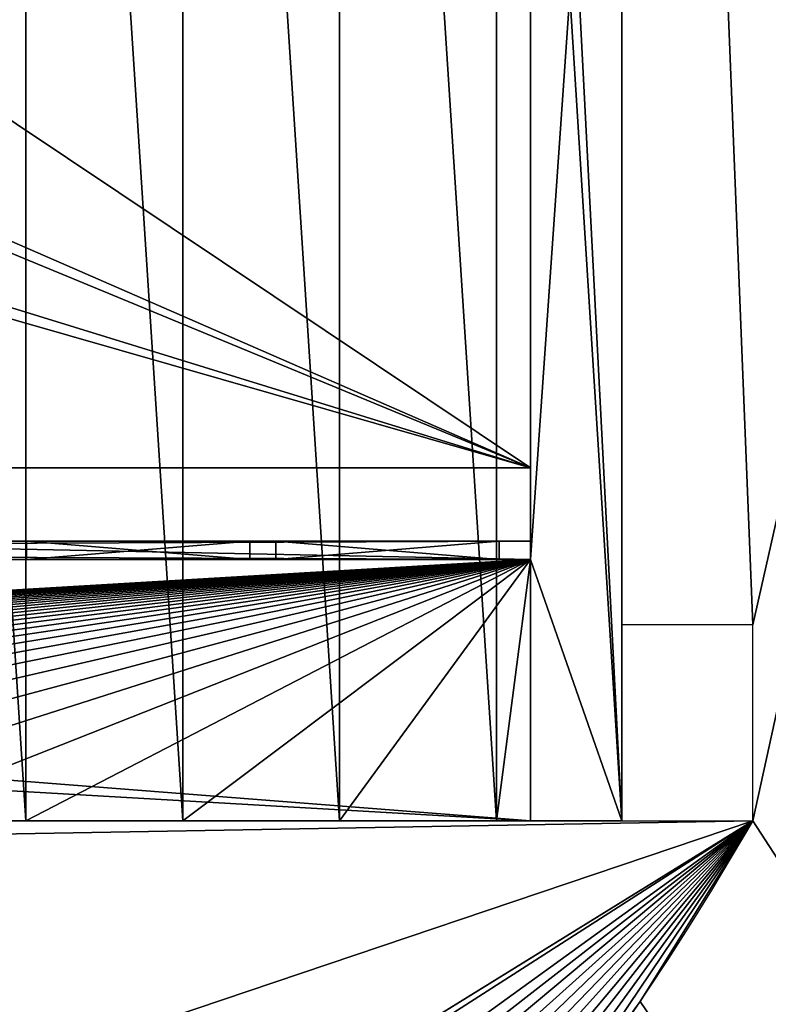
# Model space of a CAD drawing. Extents: x 22936 to 50368, y -4877 to 31080.
# Tile 332 of 601: x 48271 to 48557, y 1550 to 1926. Entities that reach past the tile are written whole.
import ezdxf

# ---------------------------------------------------------------- set-up
doc = ezdxf.new("R2010")
doc.units = 0
for name, color, linetype in [('01_GROS_OEUVRE', 251, 'CONTINUOUS'), ('04_MENUISERIES_EXT_', 40, 'CONTINUOUS'), ('05_VITRAGES', 40, 'CONTINUOUS'), ('08_AMENAGEMENTS_EXTERIEURS', 253, 'CONTINUOUS')]:
    doc.layers.add(name, color=color, linetype=linetype)

# ---------------------------------------------------------------- blocks, each defined once
blk = doc.blocks.new('GROUPER_19')
at = {"layer": '04_MENUISERIES_EXT_', "color": 251}
for p, q in [((2568, 7, 205), (4298, 7, 205)), ((4298, 7, 15), (2568, 7, 15)), ((4105.33, 7, 193), (4105.33, 7, 27)), ((4105.33, 0, 193), (4105.33, 7, 193)), ((4105.33, 7, 27), (4190.67, 7, 27)), ((4190.67, 7, 193), (4105.33, 7, 193)), ((4105.33, 0, 27), (4105.33, 7, 27)), ((4190.67, 0, 193), (4190.67, 7, 193)), ((4190.67, 7, 27), (4190.67, 7, 193)), ((4190.67, 0, 27), (4190.67, 7, 27)), ((4200.67, 7, 193), (4200.67, 7, 27)), ((4200.67, 0, 193), (4200.67, 7, 193)), ((4286, 7, 193), (4200.67, 7, 193)), ((4200.67, 7, 27), (4286, 7, 27)), ((4200.67, 0, 27), (4200.67, 7, 27)), ((4286, 0, 193), (4286, 7, 193)), ((4286, 7, 27), (4286, 7, 193)), ((4286, 0, 27), (4286, 7, 27)), ((4298, 0, 205), (4298, 7, 205)), ((4298, 7, 205), (4298, 7, 15)), ((4298, 0, 15), (4298, 7, 15)), ((4298, 0, 15), (2568, 0, 15)), ((2568, 0, 205), (4298, 0, 205)), ((4195.67, 0, 198), (4100.33, 0, 198)), ((4100.33, 0, 22), (4195.67, 0, 22)), ((4105.33, 0, 193), (4105.33, 0, 27)), ((4190.67, 0, 193), (4105.33, 0, 193)), ((4105.33, 0, 27), (4190.67, 0, 27)), ((4190.67, 0, 27), (4190.67, 0, 193)), ((4195.67, 0, 22), (4291, 0, 22)), ((4195.67, 0, 22), (4195.67, 0, 198)), ((4291, 0, 198), (4195.67, 0, 198)), ((4286, 0, 193), (4200.67, 0, 193)), ((4200.67, 0, 27), (4286, 0, 27)), ((4200.67, 0, 193), (4200.67, 0, 27)), ((4286, 0, 27), (4286, 0, 193)), ((4291, 0, 22), (4291, 0, 198)), ((4298, 0, 205), (4298, 0, 15))]:
    blk.add_line(p, q, dxfattribs=at)
mesh = blk.add_polyface(dxfattribs=at)
corners = [(4298, 0, 205), (2568, 7, 205), (2568, 0, 205), (4298, 7, 205)]
mesh.append_faces([[corners[k] for k in face] for face in [(0, 1, 2), (1, 0, 3)]], dxfattribs={"vtx0": -1, "color": 251})
mesh = blk.add_polyface(dxfattribs=at)
corners = [(2568, 7, 15), (2580, 7, 27), (4298, 7, 15), (2568, 7, 205), (2580, 7, 193), (2665.33, 7, 193), (2675.33, 7, 193), (2760.67, 7, 193), (2770.67, 7, 193), (2951.33, 7, 193), (2961.33, 7, 193), (3046.67, 7, 193), (3056.67, 7, 193), (3142, 7, 193), (3152, 7, 193), (3428, 7, 193), (3438, 7, 193), (3523.33, 7, 193), (3533.33, 7, 193), (3618.67, 7, 193), (3628.67, 7, 193), (3714, 7, 193), (3724, 7, 193), (3809.33, 7, 193), (3819.33, 7, 193), (4000, 7, 193), (4010, 7, 193), (4095.33, 7, 193), (4105.33, 7, 193), (4190.67, 7, 193), (4200.67, 7, 193), (4286, 7, 193), (4286, 7, 27), (4298, 7, 205), (2665.33, 7, 27), (2675.33, 7, 27), (2760.67, 7, 27), (2770.67, 7, 27), (2861, 7, 27), (2951.33, 7, 27), (2961.33, 7, 27), (3046.67, 7, 27), (3056.67, 7, 27), (3142, 7, 27), (3152, 7, 27), (3428, 7, 27), (3438, 7, 27), (3523.33, 7, 27), (3533.33, 7, 27), (3618.67, 7, 27), (3628.67, 7, 27), (3714, 7, 27), (3724, 7, 27), (3809.33, 7, 27), (3819.33, 7, 27), (4000, 7, 27), (4010, 7, 27), (4095.33, 7, 27), (4105.33, 7, 27), (4190.67, 7, 27), (4200.67, 7, 27)]
mesh.append_faces([[corners[k] for k in face] for face in [(0, 1, 2), (1, 3, 4), (4, 3, 5), (6, 3, 7), (8, 3, 9), (10, 3, 11), (12, 3, 13), (14, 3, 15), (16, 3, 17), (18, 3, 19), (20, 3, 21), (22, 3, 23), (24, 3, 25), (26, 3, 27), (28, 3, 29), (30, 3, 31), (2, 32, 33), (32, 59, 60), (33, 31, 3), (29, 60, 59), (60, 29, 30), (27, 58, 57), (58, 27, 28), (25, 56, 55), (56, 25, 26), (23, 54, 53), (54, 23, 24), (21, 52, 51), (52, 21, 22), (19, 50, 49), (50, 19, 20), (17, 48, 47), (48, 17, 18), (15, 46, 45), (46, 15, 16), (13, 44, 43), (44, 13, 14), (11, 42, 41), (42, 11, 12), (9, 40, 39), (40, 9, 10), (7, 37, 36), (37, 7, 8), (5, 35, 34), (35, 5, 6)]], dxfattribs={"vtx0": -1, "vtx1": -1, "color": 251})
mesh.append_faces([[corners[k] for k in face] for face in [(5, 3, 6), (7, 3, 8), (9, 3, 10), (11, 3, 12), (13, 3, 14), (15, 3, 16), (17, 3, 18), (19, 3, 20), (21, 3, 22), (23, 3, 24), (25, 3, 26), (27, 3, 28), (29, 3, 30), (32, 2, 1), (32, 34, 35), (32, 36, 37), (32, 39, 40), (32, 41, 42), (32, 43, 44), (32, 45, 46), (32, 47, 48), (32, 49, 50), (32, 51, 52), (32, 53, 54), (32, 55, 56), (32, 57, 58)]], dxfattribs={"vtx0": -1, "vtx1": -1, "vtx2": -1, "color": 251})
mesh.append_faces([[corners[k] for k in face] for face in [(1, 0, 3), (32, 1, 34), (32, 35, 36), (32, 37, 38), (32, 38, 39), (32, 40, 41), (32, 42, 43), (32, 44, 45), (32, 46, 47), (32, 48, 49), (32, 50, 51), (32, 52, 53), (32, 54, 55), (32, 56, 57), (32, 58, 59), (33, 32, 31)]], dxfattribs={"vtx0": -1, "vtx2": -1, "color": 251})
mesh = blk.add_polyface(dxfattribs=at)
corners = [(4298, 7, 15), (2568, 0, 15), (2568, 7, 15), (4298, 0, 15)]
mesh.append_faces([[corners[k] for k in face] for face in [(0, 1, 2), (1, 0, 3)]], dxfattribs={"vtx0": -1, "color": 251})
mesh = blk.add_polyface(dxfattribs=at)
corners = [(4105.33, 7, 27), (4105.33, 0, 193), (4105.33, 0, 27), (4105.33, 7, 193)]
mesh.append_faces([[corners[k] for k in face] for face in [(0, 1, 2), (1, 0, 3)]], dxfattribs={"vtx0": -1, "color": 251})
mesh = blk.add_polyface(dxfattribs=at)
corners = [(4190.67, 7, 193), (4105.33, 0, 193), (4105.33, 7, 193), (4190.67, 0, 193)]
mesh.append_faces([[corners[k] for k in face] for face in [(0, 1, 2), (1, 0, 3)]], dxfattribs={"vtx0": -1, "color": 251})
mesh = blk.add_polyface(dxfattribs=at)
corners = [(4190.67, 0, 27), (4105.33, 7, 27), (4105.33, 0, 27), (4190.67, 7, 27)]
mesh.append_faces([[corners[k] for k in face] for face in [(0, 1, 2), (1, 0, 3)]], dxfattribs={"vtx0": -1, "color": 251})
mesh = blk.add_polyface(dxfattribs=at)
corners = [(4190.67, 7, 193), (4190.67, 0, 27), (4190.67, 0, 193), (4190.67, 7, 27)]
mesh.append_faces([[corners[k] for k in face] for face in [(0, 1, 2), (1, 0, 3)]], dxfattribs={"vtx0": -1, "color": 251})
mesh = blk.add_polyface(dxfattribs=at)
corners = [(4286, 7, 193), (4200.67, 0, 193), (4200.67, 7, 193), (4286, 0, 193)]
mesh.append_faces([[corners[k] for k in face] for face in [(0, 1, 2), (1, 0, 3)]], dxfattribs={"vtx0": -1, "color": 251})
mesh = blk.add_polyface(dxfattribs=at)
corners = [(4286, 0, 27), (4200.67, 7, 27), (4200.67, 0, 27), (4286, 7, 27)]
mesh.append_faces([[corners[k] for k in face] for face in [(0, 1, 2), (1, 0, 3)]], dxfattribs={"vtx0": -1, "color": 251})
mesh = blk.add_polyface(dxfattribs=at)
corners = [(4200.67, 7, 27), (4200.67, 0, 193), (4200.67, 0, 27), (4200.67, 7, 193)]
mesh.append_faces([[corners[k] for k in face] for face in [(0, 1, 2), (1, 0, 3)]], dxfattribs={"vtx0": -1, "color": 251})
mesh = blk.add_polyface(dxfattribs=at)
corners = [(4286, 7, 193), (4286, 0, 27), (4286, 0, 193), (4286, 7, 27)]
mesh.append_faces([[corners[k] for k in face] for face in [(0, 1, 2), (1, 0, 3)]], dxfattribs={"vtx0": -1, "color": 251})
mesh = blk.add_polyface(dxfattribs=at)
corners = [(4298, 7, 15), (4298, 0, 205), (4298, 0, 15), (4298, 7, 205)]
mesh.append_faces([[corners[k] for k in face] for face in [(0, 1, 2), (1, 0, 3)]], dxfattribs={"vtx0": -1, "color": 251})
mesh = blk.add_polyface(dxfattribs=at)
corners = [(4298, 0, 15), (4291, 0, 22), (2568, 0, 15), (4298, 0, 205), (4291, 0, 198), (4195.67, 0, 198), (4100.33, 0, 198), (4005, 0, 198), (3814.33, 0, 198), (3719, 0, 198), (3623.67, 0, 198), (3528.33, 0, 198), (3433, 0, 198), (3147, 0, 198), (3051.67, 0, 198), (2956.33, 0, 198), (2765.67, 0, 198), (2670.33, 0, 198), (2575, 0, 198), (2575, 0, 22), (2568, 0, 205), (4195.67, 0, 22), (4100.33, 0, 22), (4005, 0, 22), (3814.33, 0, 22), (3719, 0, 22), (3623.67, 0, 22), (3528.33, 0, 22), (3433, 0, 22), (3147, 0, 22), (3051.67, 0, 22), (2956.33, 0, 22), (2861, 0, 22), (2765.67, 0, 22), (2670.33, 0, 22)]
mesh.append_faces([[corners[k] for k in face] for face in [(19, 33, 34)]], dxfattribs={"vtx0": -1, "color": 251})
mesh.append_faces([[corners[k] for k in face] for face in [(0, 1, 2), (1, 3, 4), (4, 3, 5), (5, 3, 6), (6, 3, 7), (7, 3, 8), (8, 3, 9), (9, 3, 10), (10, 3, 11), (11, 3, 12), (12, 3, 13), (13, 3, 14), (14, 3, 15), (15, 3, 16), (16, 3, 17), (17, 3, 18), (2, 19, 20), (20, 18, 3)]], dxfattribs={"vtx0": -1, "vtx1": -1, "color": 251})
mesh.append_faces([[corners[k] for k in face] for face in [(19, 2, 1)]], dxfattribs={"vtx0": -1, "vtx1": -1, "vtx2": -1, "color": 251})
mesh.append_faces([[corners[k] for k in face] for face in [(1, 0, 3), (19, 1, 21), (19, 21, 22), (19, 22, 23), (19, 23, 24), (19, 24, 25), (19, 25, 26), (19, 26, 27), (19, 27, 28), (19, 28, 29), (19, 29, 30), (19, 30, 31), (19, 31, 32), (19, 32, 33), (20, 19, 18)]], dxfattribs={"vtx0": -1, "vtx2": -1, "color": 251})
mesh = blk.add_polyface(dxfattribs=at)
corners = [(4195.67, 0, 22), (4190.67, 0, 27), (4100.33, 0, 22), (4195.67, 0, 198), (4190.67, 0, 193), (4105.33, 0, 193), (4105.33, 0, 27), (4100.33, 0, 198)]
mesh.append_faces([[corners[k] for k in face] for face in [(0, 1, 2), (1, 3, 4), (4, 3, 5), (2, 6, 7), (6, 2, 1), (7, 5, 3)]], dxfattribs={"vtx0": -1, "vtx1": -1, "color": 251})
mesh.append_faces([[corners[k] for k in face] for face in [(1, 0, 3), (7, 6, 5)]], dxfattribs={"vtx0": -1, "vtx2": -1, "color": 251})
mesh = blk.add_polyface(dxfattribs=at)
corners = [(4291, 0, 22), (4286, 0, 27), (4195.67, 0, 22), (4291, 0, 198), (4286, 0, 193), (4200.67, 0, 193), (4200.67, 0, 27), (4195.67, 0, 198)]
mesh.append_faces([[corners[k] for k in face] for face in [(0, 1, 2), (1, 3, 4), (4, 3, 5), (2, 6, 7), (6, 2, 1), (7, 5, 3)]], dxfattribs={"vtx0": -1, "vtx1": -1, "color": 251})
mesh.append_faces([[corners[k] for k in face] for face in [(1, 0, 3), (7, 6, 5)]], dxfattribs={"vtx0": -1, "vtx2": -1, "color": 251})
blk = doc.blocks.new('GROUPER_20')
at = {"layer": '05_VITRAGES', "color": 8}
for p, q in [((4093.33, 11.1, 181), (4178.67, 11.1, 181)), ((4093.33, 11.1, 15), (4093.33, 11.1, 181)), ((4178.67, 11.1, 15), (4093.33, 11.1, 15)), ((4093.33, 4.1, 15), (4093.33, 11.1, 15)), ((4093.33, 4.1, 181), (4093.33, 11.1, 181)), ((4178.67, 11.1, 181), (4178.67, 11.1, 15)), ((4178.67, 4.1, 181), (4178.67, 11.1, 181)), ((4178.67, 4.1, 15), (4178.67, 11.1, 15)), ((4188.67, 11.1, 181), (4274, 11.1, 181)), ((4274, 11.1, 15), (4188.67, 11.1, 15)), ((4188.67, 11.1, 15), (4188.67, 11.1, 181)), ((4188.67, 4.1, 181), (4188.67, 11.1, 181)), ((4188.67, 4.1, 15), (4188.67, 11.1, 15)), ((4274, 11.1, 181), (4274, 11.1, 15)), ((4274, 4.1, 181), (4274, 11.1, 181)), ((4274, 4.1, 15), (4274, 11.1, 15)), ((4093.33, 4.1, 15), (4093.33, 4.1, 181)), ((4178.67, 4.1, 15), (4093.33, 4.1, 15)), ((4093.33, 4.1, 181), (4178.67, 4.1, 181)), ((4178.67, 4.1, 181), (4178.67, 4.1, 15)), ((4188.67, 4.1, 181), (4274, 4.1, 181)), ((4188.67, 4.1, 15), (4188.67, 4.1, 181)), ((4274, 4.1, 15), (4188.67, 4.1, 15)), ((4274, 4.1, 181), (4274, 4.1, 15))]:
    blk.add_line(p, q, dxfattribs=at)
mesh = blk.add_polyface(dxfattribs=at)
corners = [(4093.33, 11.1, 181), (4178.67, 11.1, 15), (4093.33, 11.1, 15), (4178.67, 11.1, 181)]
mesh.append_faces([[corners[k] for k in face] for face in [(0, 1, 2), (1, 0, 3)]], dxfattribs={"vtx0": -1, "color": 8})
mesh = blk.add_polyface(dxfattribs=at)
corners = [(4093.33, 11.1, 181), (4093.33, 4.1, 15), (4093.33, 4.1, 181), (4093.33, 11.1, 15)]
mesh.append_faces([[corners[k] for k in face] for face in [(0, 1, 2), (1, 0, 3)]], dxfattribs={"vtx0": -1, "color": 8})
mesh = blk.add_polyface(dxfattribs=at)
corners = [(4178.67, 4.1, 181), (4093.33, 11.1, 181), (4093.33, 4.1, 181), (4178.67, 11.1, 181)]
mesh.append_faces([[corners[k] for k in face] for face in [(0, 1, 2), (1, 0, 3)]], dxfattribs={"vtx0": -1, "color": 8})
mesh = blk.add_polyface(dxfattribs=at)
corners = [(4178.67, 11.1, 15), (4093.33, 4.1, 15), (4093.33, 11.1, 15), (4178.67, 4.1, 15)]
mesh.append_faces([[corners[k] for k in face] for face in [(0, 1, 2), (1, 0, 3)]], dxfattribs={"vtx0": -1, "color": 8})
mesh = blk.add_polyface(dxfattribs=at)
corners = [(4178.67, 11.1, 15), (4178.67, 4.1, 181), (4178.67, 4.1, 15), (4178.67, 11.1, 181)]
mesh.append_faces([[corners[k] for k in face] for face in [(0, 1, 2), (1, 0, 3)]], dxfattribs={"vtx0": -1, "color": 8})
mesh = blk.add_polyface(dxfattribs=at)
corners = [(4188.67, 11.1, 181), (4274, 11.1, 15), (4188.67, 11.1, 15), (4274, 11.1, 181)]
mesh.append_faces([[corners[k] for k in face] for face in [(0, 1, 2), (1, 0, 3)]], dxfattribs={"vtx0": -1, "color": 8})
mesh = blk.add_polyface(dxfattribs=at)
corners = [(4274, 4.1, 181), (4188.67, 11.1, 181), (4188.67, 4.1, 181), (4274, 11.1, 181)]
mesh.append_faces([[corners[k] for k in face] for face in [(0, 1, 2), (1, 0, 3)]], dxfattribs={"vtx0": -1, "color": 8})
mesh = blk.add_polyface(dxfattribs=at)
corners = [(4274, 11.1, 15), (4188.67, 4.1, 15), (4188.67, 11.1, 15), (4274, 4.1, 15)]
mesh.append_faces([[corners[k] for k in face] for face in [(0, 1, 2), (1, 0, 3)]], dxfattribs={"vtx0": -1, "color": 8})
mesh = blk.add_polyface(dxfattribs=at)
corners = [(4188.67, 11.1, 181), (4188.67, 4.1, 15), (4188.67, 4.1, 181), (4188.67, 11.1, 15)]
mesh.append_faces([[corners[k] for k in face] for face in [(0, 1, 2), (1, 0, 3)]], dxfattribs={"vtx0": -1, "color": 8})
mesh = blk.add_polyface(dxfattribs=at)
corners = [(4274, 11.1, 15), (4274, 4.1, 181), (4274, 4.1, 15), (4274, 11.1, 181)]
mesh.append_faces([[corners[k] for k in face] for face in [(0, 1, 2), (1, 0, 3)]], dxfattribs={"vtx0": -1, "color": 8})
mesh = blk.add_polyface(dxfattribs=at)
corners = [(4178.67, 4.1, 181), (4093.33, 4.1, 15), (4178.67, 4.1, 15), (4093.33, 4.1, 181)]
mesh.append_faces([[corners[k] for k in face] for face in [(0, 1, 2), (1, 0, 3)]], dxfattribs={"vtx0": -1, "color": 8})
mesh = blk.add_polyface(dxfattribs=at)
corners = [(4274, 4.1, 181), (4188.67, 4.1, 15), (4274, 4.1, 15), (4188.67, 4.1, 181)]
mesh.append_faces([[corners[k] for k in face] for face in [(0, 1, 2), (1, 0, 3)]], dxfattribs={"vtx0": -1, "color": 8})
blk = doc.blocks.new('GROUPER_17')
at = {"layer": '08_AMENAGEMENTS_EXTERIEURS', "color": 73}
blk.add_line((1795, 75), (1795, 1328), dxfattribs=at)
at = {"layer": '08_AMENAGEMENTS_EXTERIEURS'}
for p, q in [((1845, 75), (1795, 75)), ((1845, 0), (1845, 75)), ((-3553.28, 0), (1845, 0))]:
    blk.add_line(p, q, dxfattribs=at)
at = {"layer": '08_AMENAGEMENTS_EXTERIEURS', "extrusion": (-1.06442e-31, 1.59491e-16, -1)}
blk.add_arc((-842.77, 575.51), 1155.71, 209.86574, 258.34701, dxfattribs=at)
at = {"layer": '08_AMENAGEMENTS_EXTERIEURS'}
mesh = blk.add_polyface(dxfattribs=at)
corners = [(16.45, 1860.4), (0, 1328), (0, 1844.55), (1795, 1328), (33.02, 1876.27), (49.71, 1892.12), (66.55, 1907.89), (83.55, 1923.55), (100.74, 1939.04), (118.11, 1954.33), (135.7, 1969.37), (153.53, 1984.11), (171.6, 1998.5), (189.93, 2012.5), (208.55, 2026.07), (227.46, 2039.16), (246.69, 2051.72), (266.25, 2063.72), (286.11, 2075.18), (306.26, 2086.08), (326.69, 2096.46), (347.37, 2106.3), (368.28, 2115.64), (389.4, 2124.46), (410.72, 2132.79), (432.21, 2140.64), (453.87, 2148), (475.66, 2154.9), (497.57, 2161.34), (519.59, 2167.33), (541.68, 2172.89), (563.84, 2178.01), (586.04, 2182.71), (608.27, 2187), (630.51, 2190.89), (652.73, 2194.39), (674.92, 2197.5), (697.06, 2200.25), (719.14, 2202.62), (741.15, 2204.62), (763.1, 2206.23), (785, 2207.43), (806.84, 2208.22), (828.63, 2208.57), (850.38, 2208.48), (872.08, 2207.93), (893.75, 2206.9), (915.39, 2205.39), (936.99, 2203.38), (958.57, 2200.86), (980.13, 2197.81), (1001.67, 2194.22), (1023.19, 2190.07), (1044.71, 2185.36), (1066.22, 2180.06), (1087.73, 2174.17), (1109.23, 2167.67), (1130.75, 2160.55), (1152.27, 2152.79), (1173.81, 2144.38), (1195.36, 2135.31), (1216.93, 2125.59), (1238.5, 2115.38), (1260.06, 2104.88), (1281.58, 2094.27), (1303.04, 2083.75), (1324.43, 2073.52), (1345.72, 2063.77), (1366.89, 2054.69), (1387.93, 2046.48), (1408.82, 2039.32), (1429.54, 2033.42), (1450.06, 2028.98), (1470.36, 2026.17), (1490.44, 2025.2), (1510.26, 2026.26), (1529.82, 2029.54), (1549.07, 2035.18), (1567.96, 2043.07), (1586.43, 2053.03), (1604.39, 2064.91), (1621.79, 2078.53), (1638.55, 2093.74), (1654.6, 2110.37), (1669.89, 2128.24), (1684.32, 2147.2), (1697.85, 2167.08), (1710.39, 2187.71), (1721.89, 2208.92), (1732.26, 2230.56), (1741.45, 2252.45), (1749.38, 2274.43), (1756.03, 2296.38), (1761.5, 2318.27), (1765.9, 2340.13), (1769.36, 2361.94), (1771.99, 2383.72), (1773.91, 2405.46), (1775.24, 2427.19), (1776.09, 2448.89), (1776.59, 2470.58), (1776.85, 2492.26), (1777, 2513.93), (2395.68, 2513.93), (1845, 75), (1845, 0), (1332.44, 6187.9), (953.84, 4324.79), (744.56, 6114.92), (1503.53, 4690.87), (1872.82, 4324.79), (2843.74, 4811.2), (2680.87, 4187.05), (193.79, -1456.02), (188.09, -1836.1), (174.84, -1645.82), (233.16, -2021.44), (244.41, -1272.11), (308.78, -2196.56), (325.25, -1099.34), (412.78, -2356.46), (434, -942.64), (3662.14, -2801.42), (567.57, -806.46), (722.14, -694.7), (893.31, -610.54), (1076.21, -556.38), (1155.38, -537.12), (1232.99, -512.33), (1308.66, -482.14), (1382.02, -446.69), (1452.7, -406.15), (1520.35, -360.74), (1584.63, -310.68), (1645.22, -256.21), (1701.82, -197.6), (1754.16, -135.16), (1801.96, -69.18), (1795, 75)]
mesh.append_faces([[corners[k] for k in face] for face in [(0, 1, 2), (106, 107, 108), (113, 114, 115)]], dxfattribs={"vtx0": -1})
mesh.append_faces([[corners[k] for k in face] for face in [(1, 0, 3), (104, 103, 105), (107, 109, 110), (110, 111, 112), (114, 113, 116), (116, 117, 118), (118, 119, 120), (120, 121, 122), (122, 112, 111)]], dxfattribs={"vtx0": -1, "vtx1": -1})
mesh.append_faces([[corners[k] for k in face] for face in [(3, 103, 104), (122, 105, 103)]], dxfattribs={"vtx0": -1, "vtx1": -1, "vtx2": -1})
mesh.append_faces([[corners[k] for k in face] for face in [(3, 0, 4), (3, 4, 5), (3, 5, 6), (3, 6, 7), (3, 7, 8), (3, 8, 9), (3, 9, 10), (3, 10, 11), (3, 11, 12), (3, 12, 13), (3, 13, 14), (3, 14, 15), (3, 15, 16), (3, 16, 17), (3, 17, 18), (3, 18, 19), (3, 19, 20), (3, 20, 21), (3, 21, 22), (3, 22, 23), (3, 23, 24), (3, 24, 25), (3, 25, 26), (3, 26, 27), (3, 27, 28), (3, 28, 29), (3, 29, 30), (3, 30, 31), (3, 31, 32), (3, 32, 33), (3, 33, 34), (3, 34, 35), (3, 35, 36), (3, 36, 37), (3, 37, 38), (3, 38, 39), (3, 39, 40), (3, 40, 41), (3, 41, 42), (3, 42, 43), (3, 43, 44), (3, 44, 45), (3, 45, 46), (3, 46, 47), (3, 47, 48), (3, 48, 49), (3, 49, 50), (3, 50, 51), (3, 51, 52), (3, 52, 53), (3, 53, 54), (3, 54, 55), (3, 55, 56), (3, 56, 57), (3, 57, 58), (3, 58, 59), (3, 59, 60), (3, 60, 61), (3, 61, 62), (3, 62, 63), (3, 63, 64), (3, 64, 65), (3, 65, 66), (3, 66, 67), (3, 67, 68), (3, 68, 69), (3, 69, 70), (3, 70, 71), (3, 71, 72), (3, 72, 73), (3, 73, 74), (3, 74, 75), (3, 75, 76), (3, 76, 77), (3, 77, 78), (3, 78, 79), (3, 79, 80), (3, 80, 81), (3, 81, 82), (3, 82, 83), (3, 83, 84), (3, 84, 85), (3, 85, 86), (3, 86, 87), (3, 87, 88), (3, 88, 89), (3, 89, 90), (3, 90, 91), (3, 91, 92), (3, 92, 93), (3, 93, 94), (3, 94, 95), (3, 95, 96), (3, 96, 97), (3, 97, 98), (3, 98, 99), (3, 99, 100), (3, 100, 101), (3, 101, 102), (3, 102, 103), (107, 106, 109), (110, 109, 111), (116, 113, 117), (118, 117, 119), (120, 119, 121), (122, 121, 123), (122, 123, 124), (122, 124, 125), (122, 125, 126), (122, 126, 127), (122, 127, 128), (122, 128, 129), (122, 129, 130), (122, 130, 131), (122, 131, 132), (122, 132, 133), (122, 133, 134), (122, 134, 135), (122, 135, 136), (122, 136, 137), (122, 137, 105), (122, 103, 112)]], dxfattribs={"vtx0": -1, "vtx2": -1})
mesh.append_faces([[corners[k] for k in face] for face in [(104, 138, 3)]], dxfattribs={"vtx2": -1})
mesh = blk.add_polyface(dxfattribs=at)
corners = [(1845, 0), (-3553.28, -95.86), (-3553.28, 0), (-3532.78, -1816.16), (722.14, -694.7), (567.57, -806.46), (434, -942.64), (325.25, -1099.34), (244.41, -1272.11), (193.79, -1456.02), (174.84, -1645.82), (893.31, -610.54), (1076.21, -556.38), (1155.38, -537.12), (1232.99, -512.33), (1308.66, -482.14), (1382.02, -446.69), (1452.7, -406.15), (1520.35, -360.74), (1584.63, -310.68), (1645.22, -256.21), (1701.82, -197.6), (1754.16, -135.16), (1801.96, -69.18), (308.78, -2196.56), (412.78, -2356.46), (233.16, -2021.44), (188.09, -1836.1)]
mesh.append_faces([[corners[k] for k in face] for face in [(0, 1, 2), (22, 0, 23), (3, 24, 25)]], dxfattribs={"vtx0": -1})
mesh.append_faces([[corners[k] for k in face] for face in [(1, 0, 3), (4, 0, 11), (11, 0, 12), (12, 0, 13), (13, 0, 14), (14, 0, 15), (15, 0, 16), (16, 0, 17), (17, 0, 18), (18, 0, 19), (19, 0, 20), (20, 0, 21), (21, 0, 22), (24, 3, 26), (26, 3, 27), (27, 3, 10)]], dxfattribs={"vtx0": -1, "vtx1": -1})
mesh.append_faces([[corners[k] for k in face] for face in [(3, 0, 4)]], dxfattribs={"vtx0": -1, "vtx1": -1, "vtx2": -1})
mesh.append_faces([[corners[k] for k in face] for face in [(3, 4, 5), (3, 5, 6), (3, 6, 7), (3, 7, 8), (3, 8, 9), (3, 9, 10)]], dxfattribs={"vtx0": -1, "vtx2": -1})
blk = doc.blocks.new('GROUPER_5')
at = {"layer": '01_GROS_OEUVRE', "color": 7}
for p, q in [((4333, 1293), (4333, 135)), ((4333, 1293, 275), (4333, 135, 275)), ((4368, 316.26), (4368, 0)), ((4333, 135), (2603, 135)), ((4333, 135), (4333, 100)), ((4333, 135, 240), (4333, 100, 240)), ((2603, 100, 300), (4333, 100, 300)), ((4333, 100, 240), (4333, 100, 290)), ((4333, 100, 300), (4333, 0, 300)), ((4333, 100, 290), (4333, 100, 300)), ((4333, 0), (2568, 0)), ((4333, 0, 50), (4333, 0, 290)), ((4368, 0), (4333, 0))]:
    blk.add_line(p, q, dxfattribs=at)
at = {"layer": '01_GROS_OEUVRE'}
for p, q in [((4140, 0, 381.38), (4140, 928, 621)), ((4200, 0, 381.38), (4200, 928, 621)), ((4260, 0, 381.38), (4260, 928, 621)), ((4320, 0, 381.38), (4320, 928, 621)), ((4368, 928, 621), (4368, 0, 381.38)), ((2603, 135, 50), (4333, 135, 50)), ((2603, 135, 275), (4333, 135, 275)), ((2603, 135, 240), (4333, 135, 240)), ((4333, 135, 50), (4333, 135)), ((4333, 135, 275), (4333, 135, 240)), ((4333, 135, 50), (4333, 0, 50)), ((2603, 100, 240), (4333, 100, 240)), ((2603, 100), (4333, 100)), ((4333, 100, 290), (2603, 100, 290)), ((4333, 0, 290), (4333, 100, 290)), ((2603, 0, 50), (4333, 0, 50)), ((4080, 0, 381.38), (4140, 0, 381.38)), ((4080, 0, 290), (4140, 0, 290)), ((4140, 0, 381.38), (4140, 0, 290)), ((4140, 0, 381.38), (4200, 0, 381.38)), ((4140, 0, 290), (4200, 0, 290)), ((4200, 0, 381.38), (4200, 0, 290)), ((4200, 0, 381.38), (4260, 0, 381.38)), ((4200, 0, 290), (4260, 0, 290)), ((4260, 0, 381.38), (4260, 0, 290)), ((4260, 0, 381.38), (4320, 0, 381.38)), ((4260, 0, 290), (4320, 0, 290)), ((4320, 0, 381.38), (4320, 0, 290)), ((4320, 0, 381.38), (4368, 0, 381.38)), ((4320, 0, 290), (4333, 0, 290)), ((4333, 0, 290), (4368, 0, 290)), ((4368, 0, 381.38), (4368, 0, 290)), ((4368, 0, 290), (4368, 0))]:
    blk.add_line(p, q, dxfattribs=at)
at = {"layer": '01_GROS_OEUVRE', "color": 7}
mesh = blk.add_polyface(dxfattribs=at)
corners = [(2588, 1174), (2568, 838.54), (2568, 1174), (2603, 866.73), (2704.46, 808.8), (2711.91, 843), (3593, 1328), (3393, 1308), (3393, 1328), (3993, 1328), (3793, 1308), (3793, 1328), (4333, 1293), (4333, 100), (4333, 135), (2603, 100), (4333, 0), (2568, 0), (4368, 0), (4348, 316.26), (4368, 316.26), (4368, 1328), (4193, 1308), (4193, 1328), (4348, 716.26), (4368, 716.26), (2568, 1328), (2588, 1283), (2568, 1283), (2603, 1293), (3193, 1328), (3193, 1308), (3593, 1308), (3993, 1308), (2568, 670.69), (2603, 627.24), (2669.54, 648.56), (2662.08, 614.37), (2603, 135)]
mesh.append_faces([[corners[k] for k in face] for face in [(0, 1, 2), (4, 3, 5), (6, 7, 8), (9, 10, 11), (12, 13, 14), (18, 19, 20), (21, 22, 23), (24, 21, 25), (26, 27, 28), (35, 36, 37)]], dxfattribs={"vtx0": -1, "color": 7})
mesh.append_faces([[corners[k] for k in face] for face in [(1, 3, 4), (16, 13, 18), (27, 29, 0), (29, 31, 12), (32, 7, 6), (33, 10, 9), (34, 35, 17)]], dxfattribs={"vtx0": -1, "vtx1": -1, "color": 7})
mesh.append_faces([[corners[k] for k in face] for face in [(1, 0, 3), (18, 13, 19), (19, 13, 12), (22, 21, 12), (12, 21, 24), (27, 26, 29), (12, 7, 32), (12, 10, 33), (17, 35, 15)]], dxfattribs={"vtx0": -1, "vtx1": -1, "vtx2": -1, "color": 7})
mesh.append_faces([[corners[k] for k in face] for face in [(15, 16, 17), (16, 15, 13), (12, 24, 19), (29, 26, 30), (0, 29, 3), (29, 30, 31), (12, 31, 7), (12, 32, 10), (12, 33, 22), (35, 34, 36)]], dxfattribs={"vtx0": -1, "vtx2": -1, "color": 7})
mesh.append_faces([[corners[k] for k in face] for face in [(38, 15, 35)]], dxfattribs={"vtx1": -1, "color": 7})
at = {"layer": '01_GROS_OEUVRE', "color": 250}
mesh = blk.add_polyface(dxfattribs=at)
corners = [(4368, 316.26), (4368, 0, 290), (4368, 0), (4368, 716.26), (4368, 316.26, 100), (4368, 716.26, 100), (4368, 1328), (4368, 716.26, 240), (4368, 928, 621), (4368, 1328, 350), (4368, 1328, 290), (4368, 0, 381.38), (4368, 316.26, 240)]
mesh.append_faces([[corners[k] for k in face] for face in [(0, 1, 2), (9, 6, 10), (1, 8, 11)]], dxfattribs={"vtx0": -1, "color": 250})
mesh.append_faces([[corners[k] for k in face] for face in [(3, 4, 0), (4, 3, 5), (5, 6, 7), (8, 6, 9), (12, 0, 4)]], dxfattribs={"vtx0": -1, "vtx1": -1, "color": 250})
mesh.append_faces([[corners[k] for k in face] for face in [(7, 6, 8), (8, 1, 12), (12, 1, 0)]], dxfattribs={"vtx0": -1, "vtx1": -1, "vtx2": -1, "color": 250})
mesh.append_faces([[corners[k] for k in face] for face in [(5, 3, 6), (8, 12, 7)]], dxfattribs={"vtx0": -1, "vtx2": -1, "color": 250})
at = {"layer": '01_GROS_OEUVRE', "color": 7}
mesh = blk.add_polyface(dxfattribs=at)
corners = [(2603, 1293, 275), (4333, 135, 275), (2603, 135, 275), (4333, 1293, 275)]
mesh.append_faces([[corners[k] for k in face] for face in [(0, 1, 2), (1, 0, 3)]], dxfattribs={"vtx0": -1, "color": 7})
mesh = blk.add_polyface(dxfattribs=at)
corners = [(4333, 0, 290), (4333, 135, 50), (4333, 0, 50), (4333, 100, 240), (4333, 100, 290), (4333, 135, 240), (4333, 1293, 275), (4333, 135, 275), (4333, 1293), (4333, 135)]
mesh.append_faces([[corners[k] for k in face] for face in [(0, 1, 2), (3, 0, 4), (6, 5, 7), (1, 8, 9)]], dxfattribs={"vtx0": -1, "color": 7})
mesh.append_faces([[corners[k] for k in face] for face in [(8, 5, 6)]], dxfattribs={"vtx0": -1, "vtx1": -1, "color": 7})
mesh.append_faces([[corners[k] for k in face] for face in [(1, 0, 3), (8, 1, 5)]], dxfattribs={"vtx0": -1, "vtx1": -1, "vtx2": -1, "color": 7})
mesh.append_faces([[corners[k] for k in face] for face in [(1, 3, 5)]], dxfattribs={"vtx0": -1, "vtx2": -1, "color": 7})
at = {"layer": '01_GROS_OEUVRE'}
mesh = blk.add_polyface(dxfattribs=at)
corners = [(4080, 928, 621), (4140, 0, 381.38), (4080, 0, 381.38), (4140, 928, 621)]
mesh.append_faces([[corners[k] for k in face] for face in [(0, 1, 2), (1, 0, 3)]], dxfattribs={"vtx0": -1})
mesh = blk.add_polyface(dxfattribs=at)
corners = [(4140, 928, 621), (4200, 0, 381.38), (4140, 0, 381.38), (4200, 928, 621)]
mesh.append_faces([[corners[k] for k in face] for face in [(0, 1, 2), (1, 0, 3)]], dxfattribs={"vtx0": -1})
mesh = blk.add_polyface(dxfattribs=at)
corners = [(4200, 928, 621), (4260, 0, 381.38), (4200, 0, 381.38), (4260, 928, 621)]
mesh.append_faces([[corners[k] for k in face] for face in [(0, 1, 2), (1, 0, 3)]], dxfattribs={"vtx0": -1})
mesh = blk.add_polyface(dxfattribs=at)
corners = [(4260, 928, 621), (4320, 0, 381.38), (4260, 0, 381.38), (4320, 928, 621)]
mesh.append_faces([[corners[k] for k in face] for face in [(0, 1, 2), (1, 0, 3)]], dxfattribs={"vtx0": -1})
mesh = blk.add_polyface(dxfattribs=at)
corners = [(4320, 928, 621), (4368, 0, 381.38), (4320, 0, 381.38), (4368, 928, 621)]
mesh.append_faces([[corners[k] for k in face] for face in [(0, 1, 2), (1, 0, 3)]], dxfattribs={"vtx0": -1})
at = {"layer": '01_GROS_OEUVRE', "color": 7}
mesh = blk.add_polyface(dxfattribs=at)
corners = [(2603, 135), (4333, 100), (2603, 100), (4333, 135)]
mesh.append_faces([[corners[k] for k in face] for face in [(0, 1, 2), (1, 0, 3)]], dxfattribs={"vtx0": -1, "color": 7})
mesh = blk.add_polyface(dxfattribs=at)
corners = [(2603, 135, 50), (4333, 135), (2603, 135), (4333, 135, 50)]
mesh.append_faces([[corners[k] for k in face] for face in [(0, 1, 2), (1, 0, 3)]], dxfattribs={"vtx0": -1, "color": 7})
mesh = blk.add_polyface(dxfattribs=at)
corners = [(2603, 135, 240), (4333, 100, 240), (2603, 100, 240), (4333, 135, 240)]
mesh.append_faces([[corners[k] for k in face] for face in [(0, 1, 2), (1, 0, 3)]], dxfattribs={"vtx0": -1, "color": 7})
mesh = blk.add_polyface(dxfattribs=at)
corners = [(2603, 135, 275), (4333, 135, 240), (2603, 135, 240), (4333, 135, 275)]
mesh.append_faces([[corners[k] for k in face] for face in [(0, 1, 2), (1, 0, 3)]], dxfattribs={"vtx0": -1, "color": 7})
mesh = blk.add_polyface(dxfattribs=at)
corners = [(4333, 0, 50), (2603, 135, 50), (2603, 0, 50), (4333, 135, 50)]
mesh.append_faces([[corners[k] for k in face] for face in [(0, 1, 2), (1, 0, 3)]], dxfattribs={"vtx0": -1, "color": 7})
mesh = blk.add_polyface(dxfattribs=at)
corners = [(4333, 100, 290), (2603, 100, 240), (4333, 100, 240), (2603, 100, 290)]
mesh.append_faces([[corners[k] for k in face] for face in [(0, 1, 2), (1, 0, 3)]], dxfattribs={"vtx0": -1, "color": 7})
mesh = blk.add_polyface(dxfattribs=at)
corners = [(4333, 100, 300), (2603, 100, 290), (4333, 100, 290), (2603, 100, 300)]
mesh.append_faces([[corners[k] for k in face] for face in [(0, 1, 2), (1, 0, 3)]], dxfattribs={"vtx0": -1, "color": 7})
at = {"layer": '01_GROS_OEUVRE'}
mesh = blk.add_polyface(dxfattribs=at)
corners = [(2640, 0, 290), (2603, 100, 290), (2603, 0, 290), (4333, 100, 290), (2700, 0, 290), (2760, 0, 290), (2820, 0, 290), (2880, 0, 290), (2940, 0, 290), (3000, 0, 290), (3060, 0, 290), (3120, 0, 290), (3180, 0, 290), (3240, 0, 290), (3300, 0, 290), (3360, 0, 290), (3420, 0, 290), (3480, 0, 290), (3540, 0, 290), (3600, 0, 290), (3660, 0, 290), (3720, 0, 290), (3780, 0, 290), (3840, 0, 290), (3900, 0, 290), (3960, 0, 290), (4020, 0, 290), (4080, 0, 290), (4140, 0, 290), (4200, 0, 290), (4260, 0, 290), (4320, 0, 290), (4333, 0, 290)]
mesh.append_faces([[corners[k] for k in face] for face in [(0, 1, 2), (3, 31, 32)]], dxfattribs={"vtx0": -1})
mesh.append_faces([[corners[k] for k in face] for face in [(1, 0, 3)]], dxfattribs={"vtx0": -1, "vtx1": -1})
mesh.append_faces([[corners[k] for k in face] for face in [(3, 0, 4), (3, 4, 5), (3, 5, 6), (3, 6, 7), (3, 7, 8), (3, 8, 9), (3, 9, 10), (3, 10, 11), (3, 11, 12), (3, 12, 13), (3, 13, 14), (3, 14, 15), (3, 15, 16), (3, 16, 17), (3, 17, 18), (3, 18, 19), (3, 19, 20), (3, 20, 21), (3, 21, 22), (3, 22, 23), (3, 23, 24), (3, 24, 25), (3, 25, 26), (3, 26, 27), (3, 27, 28), (3, 28, 29), (3, 29, 30), (3, 30, 31)]], dxfattribs={"vtx0": -1, "vtx2": -1})
mesh = blk.add_polyface(dxfattribs=at)
corners = [(4368, 0), (4333, 0, 50), (2603, 0, 50), (4368, 0, 290), (4333, 0, 290), (2603, 0, 290), (2580, 0, 290), (2568, 0), (4333, 0), (2568, 0, 290)]
mesh.append_faces([[corners[k] for k in face] for face in [(1, 3, 4), (0, 7, 8)]], dxfattribs={"vtx0": -1})
mesh.append_faces([[corners[k] for k in face] for face in [(7, 2, 9), (9, 2, 6)]], dxfattribs={"vtx0": -1, "vtx1": -1})
mesh.append_faces([[corners[k] for k in face] for face in [(7, 0, 2)]], dxfattribs={"vtx0": -1, "vtx1": -1, "vtx2": -1})
mesh.append_faces([[corners[k] for k in face] for face in [(0, 1, 2), (1, 0, 3)]], dxfattribs={"vtx0": -1, "vtx2": -1})
mesh.append_faces([[corners[k] for k in face] for face in [(5, 6, 2)]], dxfattribs={"vtx1": -1})
at = {"layer": '01_GROS_OEUVRE', "color": 7}
mesh = blk.add_polyface(dxfattribs=at)
corners = [(4140, 0, 381.38), (4080, 0, 290), (4140, 0, 290), (4080, 0, 381.38)]
mesh.append_faces([[corners[k] for k in face] for face in [(0, 1, 2), (1, 0, 3)]], dxfattribs={"vtx0": -1, "color": 7})
mesh = blk.add_polyface(dxfattribs=at)
corners = [(4200, 0, 381.38), (4140, 0, 290), (4200, 0, 290), (4140, 0, 381.38)]
mesh.append_faces([[corners[k] for k in face] for face in [(0, 1, 2), (1, 0, 3)]], dxfattribs={"vtx0": -1, "color": 7})
mesh = blk.add_polyface(dxfattribs=at)
corners = [(4260, 0, 381.38), (4200, 0, 290), (4260, 0, 290), (4200, 0, 381.38)]
mesh.append_faces([[corners[k] for k in face] for face in [(0, 1, 2), (1, 0, 3)]], dxfattribs={"vtx0": -1, "color": 7})
mesh = blk.add_polyface(dxfattribs=at)
corners = [(4320, 0, 381.38), (4260, 0, 290), (4320, 0, 290), (4260, 0, 381.38)]
mesh.append_faces([[corners[k] for k in face] for face in [(0, 1, 2), (1, 0, 3)]], dxfattribs={"vtx0": -1, "color": 7})
mesh = blk.add_polyface(dxfattribs=at)
corners = [(4368, 0, 381.38), (4333, 0, 290), (4368, 0, 290), (4320, 0, 381.38), (4320, 0, 290)]
mesh.append_faces([[corners[k] for k in face] for face in [(0, 1, 2)]], dxfattribs={"vtx0": -1, "color": 7})
mesh.append_faces([[corners[k] for k in face] for face in [(1, 0, 3)]], dxfattribs={"vtx0": -1, "vtx2": -1, "color": 7})
mesh.append_faces([[corners[k] for k in face] for face in [(3, 4, 1)]], dxfattribs={"vtx2": -1, "color": 7})
at = {"layer": '05_VITRAGES'}
mesh = blk.add_polyface(dxfattribs=at)
corners = [(2603, 1293), (2711.91, 843), (2603, 866.73), (4333, 1293), (4333, 135), (2662.08, 614.37), (2603, 135), (2603, 627.24), (2669.54, 648.56), (2704.46, 808.8)]
mesh.append_faces([[corners[k] for k in face] for face in [(0, 1, 2), (5, 6, 7)]], dxfattribs={"vtx0": -1})
mesh.append_faces([[corners[k] for k in face] for face in [(6, 5, 4)]], dxfattribs={"vtx0": -1, "vtx1": -1})
mesh.append_faces([[corners[k] for k in face] for face in [(1, 0, 3), (1, 3, 4), (4, 5, 8), (4, 8, 9), (4, 9, 1)]], dxfattribs={"vtx0": -1, "vtx2": -1})

msp = doc.modelspace()

# ---------------------------------------------------------------- block references
at = {"layer": '01_GROS_OEUVRE', "color": 7}
msp.add_blockref('GROUPER_5', (44133.19, 1619.93), dxfattribs=at)
at = {"layer": '04_MENUISERIES_EXT_', "color": 251}
msp.add_blockref('GROUPER_19', (44168.19, 1719.93, 35), dxfattribs=at)
at = {"layer": '05_VITRAGES'}
msp.add_blockref('GROUPER_20', (44180.19, 1715.83, 47), dxfattribs=at)
at = {"layer": '08_AMENAGEMENTS_EXTERIEURS', "color": 54}
msp.add_blockref('GROUPER_17', (46706.19, 1619.93), dxfattribs=at)

doc.saveas('drawing.dxf')
